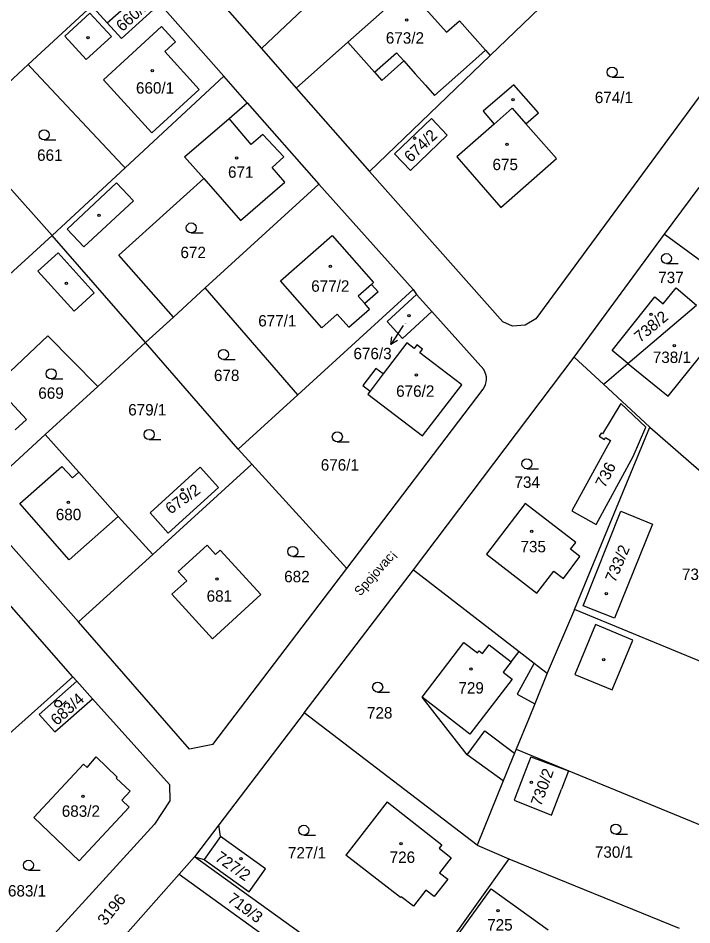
# Model space of a CAD drawing. Extents: x -736345 to -729997, y -1130177 to -1122501.
# Drawn here: x -732965.2 to -732864.8, y -1127809.2 to -1127674.1 of the extents above; entities that cross this region are included whole.
import ezdxf

# ---------------------------------------------------------------- set-up
doc = ezdxf.new("R2010")
doc.units = 0
for name, color, linetype in [('Vrstva 1', 7, 'Continuous'), ('Vrstva 15', 7, 'Continuous'), ('Vrstva 16', 7, 'Continuous'), ('Vrstva 18', 7, 'Continuous'), ('Vrstva 19', 7, 'Continuous'), ('Vrstva 25', 7, 'Continuous'), ('Vrstva 4', 7, 'Continuous')]:
    doc.layers.add(name, color=color, linetype=linetype)

msp = doc.modelspace()

# ---------------------------------------------------------------- linework, layer by layer
at = {"layer": 'Vrstva 1'}
for points in [[(-732928.89, -1127678.63), (-732892.51, -1127644.19)], [(-732894.83, -1127679.66), (-732876.44, -1127661.98)], [(-732942.75, -1127662.83), (-732928.89, -1127678.63)], [(-732963.68, -1127681.02), (-732948.49, -1127666.96)], [(-732951.9, -1127674.81), (-732946.56, -1127670.03)], [(-732916.06, -1127677.68), (-732907.11, -1127669.72)], [(-732907.11, -1127669.72), (-732901.36, -1127676.2)], [(-732944.04, -1127671.98), (-732934.51, -1127682.73)], [(-732953.99, -1127672.5), (-732951.9, -1127674.81)], [(-732944.49, -1127672.38), (-732949.8, -1127677.13)], [(-732901.36, -1127676.2), (-732899.42, -1127674.47)], [(-732899.42, -1127674.47), (-732895.53, -1127678.87)], [(-732949.8, -1127677.13), (-732951.9, -1127674.81)], [(-732928.89, -1127678.63), (-732923.73, -1127684.51)], [(-732923.73, -1127684.51), (-732916.06, -1127677.68)], [(-732912.83, -1127696.97), (-732894.83, -1127679.66)], [(-732895.53, -1127678.87), (-732894.83, -1127679.66)], [(-732963.68, -1127681.02), (-732974.18, -1127690.74)], [(-732963.28, -1127681.45), (-732963.68, -1127681.02)], [(-732949.57, -1127696.04), (-732963.28, -1127681.45)], [(-732934.51, -1127682.73), (-732949.23, -1127696.4)], [(-732931.04, -1127686.69), (-732934.51, -1127682.73)], [(-732861.19, -1127682.44), (-732888.03, -1127718.89)], [(-732891.31, -1127684.02), (-732895.86, -1127687.98)], [(-732887.62, -1127688.21), (-732891.31, -1127684.02)], [(-732923.73, -1127684.51), (-732912.83, -1127696.97)], [(-732933.75, -1127689.04), (-732931.04, -1127686.69)], [(-732931.04, -1127686.69), (-732920.39, -1127698.84)], [(-732895.86, -1127687.98), (-732894.21, -1127689.87)], [(-732889.49, -1127689.85), (-732887.62, -1127688.21)], [(-732930.44, -1127692.91), (-732933.75, -1127689.04)], [(-732909.08, -1127694.34), (-732903.59, -1127689.06)], [(-732903.59, -1127689.06), (-732901.23, -1127691.51)], [(-732960.11, -1127706.51), (-732974.18, -1127690.74)], [(-732894.21, -1127689.87), (-732899.82, -1127694.78)], [(-732884.95, -1127695.02), (-732889.49, -1127689.85)], [(-732928.71, -1127691.44), (-732930.44, -1127692.91)], [(-732925.57, -1127694.78), (-732928.71, -1127691.44)], [(-732901.23, -1127691.51), (-732906.72, -1127696.79)], [(-732927.34, -1127696.33), (-732925.57, -1127694.78)], [(-732906.72, -1127696.79), (-732909.08, -1127694.34)], [(-732899.82, -1127694.78), (-732893.23, -1127702.32)], [(-732893.23, -1127702.32), (-732884.95, -1127695.02)], [(-732949.23, -1127696.4), (-732949.57, -1127696.04)], [(-732925.42, -1127698.52), (-732927.34, -1127696.33)], [(-732960.11, -1127706.51), (-732949.23, -1127696.4)], [(-732892.94, -1127719.34), (-732912.83, -1127696.97)], [(-732950.16, -1127709.44), (-732937.53, -1127698.01)], [(-732937.53, -1127698.01), (-732932.05, -1127704.25)], [(-732920.39, -1127698.84), (-732937.29, -1127714.3)], [(-732932.05, -1127704.25), (-732925.42, -1127698.52)], [(-732906.32, -1127714.56), (-732920.39, -1127698.84)], [(-732868.82, -1127706.3), (-732863.69, -1127699.35)], [(-732960.11, -1127706.51), (-732986.17, -1127730.26)], [(-732946.21, -1127722.45), (-732960.11, -1127706.51)], [(-732926.06, -1127713.22), (-732918.4, -1127706.48)], [(-732918.4, -1127706.48), (-732912.2, -1127713.47)], [(-732882.29, -1127724.63), (-732868.82, -1127706.3)], [(-732868.82, -1127706.3), (-732868.16, -1127706.78)], [(-732868.16, -1127706.78), (-732859.58, -1127713.05)], [(-732942.04, -1127718.64), (-732950.16, -1127709.44)], [(-732919.92, -1127720.23), (-732926.06, -1127713.22)], [(-732912.2, -1127713.47), (-732912.54, -1127713.77)], [(-732912.54, -1127713.77), (-732911.54, -1127714.89)], [(-732942.04, -1127718.64), (-732937.29, -1127714.3)], [(-732923.52, -1127730.26), (-732937.29, -1127714.3)], [(-732914.33, -1127721.88), (-732906.32, -1127714.56)], [(-732911.54, -1127714.89), (-732913.5, -1127716.63)], [(-732905.79, -1127715.29), (-732910.19, -1127719.32)], [(-732906.32, -1127714.56), (-732905.79, -1127715.29)], [(-732903.5, -1127717.8), (-732905.79, -1127715.29)], [(-732869.02, -1127716.66), (-732867.12, -1127714.31)], [(-732867.12, -1127714.31), (-732864.06, -1127716.86)], [(-732912.81, -1127717.48), (-732913.5, -1127716.63)], [(-732876.64, -1127723.63), (-732870.26, -1127715.65)], [(-732870.26, -1127715.65), (-732869.02, -1127716.66)], [(-732915.89, -1127720.17), (-732912.81, -1127717.48)], [(-732907.9, -1127721.84), (-732903.5, -1127717.8)], [(-732903.5, -1127717.8), (-732895.79, -1127726.48)], [(-732874.29, -1127725.55), (-732864.06, -1127716.86)], [(-732946.21, -1127722.45), (-732942.04, -1127718.64)], [(-732917.61, -1127718.2), (-732919.92, -1127720.23)], [(-732915.89, -1127720.17), (-732917.61, -1127718.2)], [(-732910.19, -1127719.32), (-732907.9, -1127721.84)], [(-732891.49, -1127720.01), (-732892.94, -1127719.34)], [(-732888.03, -1127718.89), (-732889.61, -1127719.86)], [(-732889.61, -1127719.86), (-732891.49, -1127720.01)], [(-732960.75, -1127721.45), (-732967.31, -1127727.66)], [(-732953.42, -1127728.89), (-732960.75, -1127721.45)], [(-732923.52, -1127730.26), (-732914.33, -1127721.88)], [(-732946.21, -1127722.45), (-732953.33, -1127728.98)], [(-732932.38, -1127738.34), (-732946.21, -1127722.45)], [(-732907.27, -1127722.51), (-732910.77, -1127727.12)], [(-732906.18, -1127723.34), (-732907.27, -1127722.51)], [(-732905.75, -1127722.78), (-732906.18, -1127723.34)], [(-732904.92, -1127723.42), (-732905.75, -1127722.78)], [(-732868.3, -1127730.44), (-732861.94, -1127722.55)], [(-732906.24, -1127756.33), (-732882.29, -1127724.63)], [(-732905.33, -1127723.98), (-732904.92, -1127723.42)], [(-732899.03, -1127728.76), (-732905.33, -1127723.98)], [(-732882.29, -1127724.63), (-732877.94, -1127728.66)], [(-732874.29, -1127725.55), (-732876.64, -1127723.63)], [(-732877.44, -1127728.23), (-732874.29, -1127725.55)], [(-732874.29, -1127725.55), (-732868.3, -1127730.44)], [(-732911.86, -1127726.29), (-732913.8, -1127728.83)], [(-732910.77, -1127727.12), (-732911.86, -1127726.29)], [(-732904.9, -1127736.34), (-732899.03, -1127728.76)], [(-732877.94, -1127728.66), (-732877.44, -1127728.23)], [(-732877.94, -1127728.66), (-732871.03, -1127735.06)], [(-732953.33, -1127728.98), (-732961.15, -1127736.15)], [(-732953.33, -1127728.98), (-732953.42, -1127728.89)], [(-732916.18, -1127756.13), (-732895.87, -1127729.37)], [(-732913.8, -1127728.83), (-732912.7, -1127729.67)], [(-732912.7, -1127729.67), (-732913.06, -1127730.15)], [(-732913.06, -1127730.15), (-732904.9, -1127736.34)], [(-732966.9, -1127730.66), (-732963.95, -1127733.92)], [(-732932.38, -1127738.34), (-732923.52, -1127730.26)], [(-732875.37, -1127731.54), (-732878.09, -1127736.07)], [(-732871.65, -1127735.06), (-732875.37, -1127731.54)], [(-732963.95, -1127733.92), (-732965.63, -1127735.43)], [(-732882.28, -1127762.25), (-732871.03, -1127735.06)], [(-732873.49, -1127739.44), (-732871.65, -1127735.06)], [(-732871.03, -1127735.06), (-732859.5, -1127745.09)], [(-732972.1, -1127746.18), (-732961.15, -1127736.15)], [(-732961.15, -1127736.15), (-732956.15, -1127741.76)], [(-732878.29, -1127735.96), (-732878.56, -1127736.41)], [(-732878.56, -1127736.41), (-732877.78, -1127736.87)], [(-732878.09, -1127736.07), (-732878.29, -1127735.96)], [(-732877.78, -1127736.87), (-732877.62, -1127736.6)], [(-732877.62, -1127736.6), (-732876.89, -1127737.03)], [(-732877.57, -1127738.27), (-732882.67, -1127747.52)], [(-732876.89, -1127737.03), (-732877.57, -1127738.27)], [(-732930.33, -1127740.59), (-732932.38, -1127738.34)], [(-732879.04, -1127749.58), (-732873.49, -1127739.44)], [(-732930.33, -1127740.59), (-732945.13, -1127754.04)], [(-732916.18, -1127756.13), (-732930.33, -1127740.59)], [(-732956.15, -1127741.76), (-732950.29, -1127748.37)], [(-732945.52, -1127747.84), (-732938.04, -1127741.04)], [(-732938.04, -1127741.04), (-732935.32, -1127744.04)], [(-732935.32, -1127744.04), (-732942.8, -1127750.83)], [(-732956.2, -1127764.08), (-732972.1, -1127746.18)], [(-732889.62, -1127746.42), (-732895.37, -1127753.96)], [(-732882.04, -1127752.24), (-732889.62, -1127746.42)], [(-732882.67, -1127747.52), (-732879.04, -1127749.58)], [(-732875.35, -1127747.58), (-732870.61, -1127749.51), (-732876.3, -1127763.53), (-732880.95, -1127761.69), (-732875.35, -1127747.58)], [(-732950.29, -1127748.37), (-732945.13, -1127754.04)], [(-732942.8, -1127750.83), (-732945.52, -1127747.84)], [(-732937.02, -1127752.63), (-732941.32, -1127756.57)], [(-732935.75, -1127754.01), (-732937.02, -1127752.63)], [(-732882.83, -1127753.23), (-732882.04, -1127752.24)], [(-732945.13, -1127754.04), (-732956.2, -1127764.08)], [(-732935.06, -1127753.38), (-732935.75, -1127754.01)], [(-732929.02, -1127759.98), (-732935.06, -1127753.38)], [(-732895.37, -1127753.96), (-732887.85, -1127759.81)], [(-732883.9, -1127757.63), (-732881.44, -1127754.35)], [(-732881.44, -1127754.35), (-732882.83, -1127753.23)], [(-732957.03, -1127772.27), (-732972.49, -1127754.7)], [(-732941.32, -1127756.57), (-732940.05, -1127757.95)], [(-732936.18, -1127782.36), (-732916.18, -1127756.13)], [(-732922.56, -1127777.61), (-732906.24, -1127756.33)], [(-732906.24, -1127756.33), (-732890.49, -1127768.49)], [(-732887.85, -1127759.81), (-732885.32, -1127756.53)], [(-732885.32, -1127756.53), (-732883.9, -1127757.63)], [(-732940.05, -1127757.95), (-732942.26, -1127759.97)], [(-732942.26, -1127759.97), (-732936.2, -1127766.62)], [(-732936.2, -1127766.62), (-732929.02, -1127759.98)], [(-732882.28, -1127762.25), (-732886.31, -1127771.72)], [(-732861.56, -1127770.77), (-732882.28, -1127762.25)], [(-732939.63, -1127783.03), (-732956.2, -1127764.08)], [(-732904.97, -1127775.32), (-732898.74, -1127767.13)], [(-732898.74, -1127767.13), (-732896.7, -1127768.68)], [(-732895.97, -1127768.81), (-732894.98, -1127767.5)], [(-732894.98, -1127767.5), (-732891.69, -1127770.01)], [(-732896.7, -1127768.68), (-732896.48, -1127768.4)], [(-732896.48, -1127768.4), (-732895.97, -1127768.81)], [(-732891.69, -1127770.01), (-732890.49, -1127768.49)], [(-732890.49, -1127768.49), (-732888.25, -1127770.22)], [(-732888.25, -1127770.22), (-732886.31, -1127771.72)], [(-732886.31, -1127771.72), (-732888.18, -1127776.29)], [(-732974.14, -1127787.54), (-732957.03, -1127772.27)], [(-732956.45, -1127772.92), (-732962.04, -1127777.88)], [(-732957.03, -1127772.27), (-732956.45, -1127772.92)], [(-732954.11, -1127775.53), (-732956.45, -1127772.92)], [(-732959.72, -1127780.48), (-732954.11, -1127775.53)], [(-732954.11, -1127775.53), (-732942.64, -1127788.3)], [(-732898.26, -1127783.87), (-732904.97, -1127775.32)], [(-732888.18, -1127776.29), (-732889.03, -1127778.38)], [(-732962.04, -1127777.88), (-732959.72, -1127780.48)], [(-732922.56, -1127777.61), (-732935.25, -1127794.31)], [(-732896.79, -1127797.34), (-732922.56, -1127777.61)], [(-732889.03, -1127778.38), (-732890.94, -1127783.03)], [(-732936.18, -1127782.36), (-732939.63, -1127783.03)], [(-732954.89, -1127785.8), (-732953.53, -1127784.21)], [(-732953.53, -1127784.21), (-732950.43, -1127787.2)], [(-732892.88, -1127787.79), (-732898.26, -1127783.87)], [(-732891.18, -1127783.62), (-732892.88, -1127787.79)], [(-732890.94, -1127783.03), (-732891.18, -1127783.62)], [(-732890.94, -1127783.03), (-732854.5, -1127798.04)], [(-732888.79, -1127784.19), (-732889.48, -1127785.99)], [(-732888.79, -1127784.19), (-732883.16, -1127786.27)], [(-732962.86, -1127793.23), (-732955.45, -1127785.27)], [(-732955.45, -1127785.27), (-732954.89, -1127785.8)], [(-732889.82, -1127786.87), (-732891.26, -1127790.63)], [(-732889.48, -1127785.99), (-732889.82, -1127786.87)], [(-732883.16, -1127786.27), (-732884.21, -1127789.02)], [(-732950.43, -1127787.2), (-732950.57, -1127787.36)], [(-732950.57, -1127787.36), (-732948.5, -1127789.31)], [(-732892.88, -1127787.79), (-732896.79, -1127797.34)], [(-732948.5, -1127789.31), (-732949.74, -1127790.63)], [(-732942.64, -1127788.3), (-732942.55, -1127790.77)], [(-732885.69, -1127792.89), (-732884.21, -1127789.02)], [(-732949.74, -1127790.63), (-732948.62, -1127791.68)], [(-732942.55, -1127790.77), (-732944.88, -1127794.25)], [(-732910.19, -1127790.9), (-732916.33, -1127798.84)], [(-732910.19, -1127790.9), (-732902.03, -1127797.3)], [(-732891.26, -1127790.63), (-732885.69, -1127792.89)], [(-732948.62, -1127791.68), (-732956.07, -1127799.69)], [(-732956.07, -1127799.69), (-732962.86, -1127793.23)], [(-732944.88, -1127794.25), (-732965.44, -1127816.79)], [(-732935.25, -1127794.31), (-732938.88, -1127799.08)], [(-732935.03, -1127796.08), (-732935.25, -1127794.31)], [(-732928.31, -1127800.9), (-732935.03, -1127796.08)], [(-732902.03, -1127797.3), (-732902.43, -1127797.81)], [(-732896.79, -1127797.34), (-732892.04, -1127799.4)], [(-732938.88, -1127799.08), (-732941.2, -1127801.7)], [(-732938.88, -1127799.08), (-732937.48, -1127799.48)], [(-732921.85, -1127811.35), (-732938.88, -1127799.08)], [(-732908.18, -1127805.17), (-732916.33, -1127798.84)], [(-732902.43, -1127797.81), (-732900.62, -1127799.24)], [(-732937.48, -1127799.48), (-732930.77, -1127804.31)], [(-732892.04, -1127799.4), (-732906.51, -1127819.68)], [(-732900.62, -1127799.24), (-732902.37, -1127801.48)], [(-732892.04, -1127799.4), (-732866.64, -1127809.75)], [(-732956.03, -1127818.45), (-732941.2, -1127801.7)], [(-732941.2, -1127801.7), (-732925.77, -1127812.82)], [(-732930.77, -1127804.31), (-732928.31, -1127800.9)], [(-732902.37, -1127801.48), (-732901.15, -1127802.44)], [(-732901.15, -1127802.44), (-732903.19, -1127805.02)], [(-732904.4, -1127804.07), (-732906.26, -1127806.46)], [(-732903.19, -1127805.02), (-732904.4, -1127804.07)], [(-732900.08, -1127811.38), (-732894.68, -1127803.86)], [(-732894.68, -1127803.86), (-732886.2, -1127809.96)], [(-732908.08, -1127805.04), (-732908.18, -1127805.17)], [(-732906.26, -1127806.46), (-732908.08, -1127805.04)]]:
    msp.add_lwpolyline(points, dxfattribs=at)
msp.add_arc((-732897.929, -1127727.867), 2.55, 323.87802, 32.961, dxfattribs=at)
at = {"layer": 'Vrstva 16'}
msp.add_lwpolyline([(-732907.79, -1127719.9), (-732907.98, -1127720.2)], dxfattribs=at)
at = {"layer": 'Vrstva 25'}
for points in [[(-732876.66, -1127682.9), (-732874.91, -1127682.9)], [(-732961.32, -1127692.24), (-732959.57, -1127692.24)], [(-732939.38, -1127706.11), (-732937.63, -1127706.11)], [(-732868.56, -1127710.68), (-732866.81, -1127710.68)], [(-732907.98, -1127720.2), (-732909.622, -1127722.71)], [(-732908.656, -1127722.147), (-732909.622, -1127722.71), (-732909.493, -1127721.599)], [(-732934.59, -1127724.96), (-732932.84, -1127724.96)], [(-732960.27, -1127727.86), (-732958.52, -1127727.86)], [(-732945.65, -1127736.89), (-732943.9, -1127736.89)], [(-732917.61, -1127737.24), (-732915.86, -1127737.24)], [(-732889.35, -1127741.26), (-732887.6, -1127741.26)], [(-732924.25, -1127754.34), (-732922.5, -1127754.34)], [(-732911.6, -1127774.54), (-732909.85, -1127774.54)], [(-732958.89, -1127776.65), (-732958.021, -1127775.862)], [(-732922.62, -1127795.88), (-732920.87, -1127795.88)], [(-732876.11, -1127795.73), (-732874.36, -1127795.73)], [(-732963.65, -1127801.1), (-732961.9, -1127801.1)]]:
    msp.add_lwpolyline(points, dxfattribs=at)
for centre, radius in [((-732907.27, -1127674.37), 0.175), ((-732954.77, -1127677.02), 0.175), ((-732876.66, -1127682.15), 0.75), ((-732945.2, -1127681.9), 0.175), ((-732891.42, -1127686.25), 0.175), ((-732961.32, -1127691.49), 0.75), ((-732906.09, -1127691.98), 0.175), ((-732892.3, -1127692.92), 0.175), ((-732932.62, -1127694.93), 0.175), ((-732953.13, -1127703.49), 0.175), ((-732939.38, -1127705.36), 0.75), ((-732868.56, -1127709.93), 0.75), ((-732918.65, -1127711.07), 0.175), ((-732957.99, -1127713.62), 0.175), ((-732906.93, -1127718.42), 0.175), ((-732870.84, -1127718.24), 0.175), ((-732867.4, -1127722.9), 0.175), ((-732934.59, -1127724.21), 0.75), ((-732960.27, -1127727.11), 0.75), ((-732905.83, -1127727.27), 0.175), ((-732945.65, -1127736.14), 0.75), ((-732917.61, -1127736.49), 0.75), ((-732889.35, -1127740.51), 0.75), ((-732940.69, -1127744.39), 0.175), ((-732957.69, -1127746.26), 0.175), ((-732888.64, -1127750.6), 0.175), ((-732924.25, -1127753.59), 0.75), ((-732935.56, -1127757.69), 0.175), ((-732877.53, -1127759.86), 0.175), ((-732877.89, -1127769.73), 0.175), ((-732897.69, -1127771.1), 0.175), ((-732911.6, -1127773.79), 0.75), ((-732959.227, -1127776.278), 0.502), ((-732888.67, -1127788.01), 0.175), ((-732955.53, -1127790.08), 0.175), ((-732922.62, -1127795.13), 0.75), ((-732876.11, -1127794.98), 0.75), ((-732908.11, -1127797.12), 0.175), ((-732963.65, -1127800.35), 0.75), ((-732931.97, -1127799.39), 0.175), ((-732893.66, -1127807.14), 0.175)]:
    msp.add_circle(centre, radius, dxfattribs=at)
at = {"layer": 'Vrstva 4'}
for points in [[(-732954.48, -1127673.33), (-732958.24, -1127676.78)], [(-732951.29, -1127676.84), (-732954.48, -1127673.33)], [(-732943.8, -1127675.33), (-732952.48, -1127683.28)], [(-732941.75, -1127677.62), (-732943.8, -1127675.33)], [(-732958.24, -1127676.78), (-732955.04, -1127680.27)], [(-732955.04, -1127680.27), (-732951.29, -1127676.84)], [(-732943.32, -1127679.05), (-732941.75, -1127677.62)], [(-732916.06, -1127677.68), (-732912.07, -1127682.16)], [(-732938.18, -1127684.73), (-732943.32, -1127679.05)], [(-732912.07, -1127682.16), (-732908.78, -1127679.24)], [(-732908.78, -1127679.24), (-732907.7, -1127680.47)], [(-732897.46, -1127680.58), (-732895.53, -1127678.87)], [(-732910.98, -1127683.39), (-732907.7, -1127680.47)], [(-732907.7, -1127680.47), (-732906.01, -1127682.37)], [(-732903.12, -1127685.62), (-732897.46, -1127680.58)], [(-732912.07, -1127682.16), (-732910.98, -1127683.39)], [(-732906.01, -1127682.37), (-732904.47, -1127684.09)], [(-732952.48, -1127683.28), (-732945.26, -1127691.18)], [(-732904.47, -1127684.09), (-732903.12, -1127685.62)], [(-732945.26, -1127691.18), (-732938.18, -1127684.73)], [(-732894.21, -1127689.87), (-732891.53, -1127687.53)], [(-732891.53, -1127687.53), (-732889.49, -1127689.85)], [(-732940.37, -1127694.78), (-732933.75, -1127689.04)], [(-732937.53, -1127698.01), (-732940.37, -1127694.78)], [(-732957.87, -1127705.53), (-732950.52, -1127698.64)], [(-732950.52, -1127698.64), (-732947.97, -1127701.33)], [(-732947.97, -1127701.33), (-732955.37, -1127708.2)], [(-732955.37, -1127708.2), (-732957.87, -1127705.53)], [(-732959.23, -1127709.07), (-732962.24, -1127711.79)], [(-732953.84, -1127715.03), (-732959.23, -1127709.07)], [(-732962.24, -1127711.79), (-732956.85, -1127717.75)], [(-732912.54, -1127713.77), (-732914.5, -1127715.51)], [(-732956.85, -1127717.75), (-732953.84, -1127715.03)], [(-732914.5, -1127715.51), (-732913.5, -1127716.63)], [(-732910.77, -1127727.12), (-732912.7, -1127729.67)], [(-732964.93, -1127746.45), (-732958.65, -1127740.9)], [(-732958.65, -1127740.9), (-732957.1, -1127742.61)], [(-732957.1, -1127742.61), (-732956.15, -1127741.76)], [(-732957.6, -1127754.84), (-732964.93, -1127746.45)], [(-732950.29, -1127748.37), (-732957.6, -1127754.84)], [(-732879.14, -1127764.46), (-732882.22, -1127771.92)], [(-732873.55, -1127766.79), (-732879.14, -1127764.46)], [(-732876.63, -1127774.18), (-732873.55, -1127766.79)], [(-732891.69, -1127770.01), (-732892.89, -1127771.55)], [(-732888.25, -1127770.22), (-732890.8, -1127774.84)], [(-732892.89, -1127771.55), (-732891.55, -1127772.59)], [(-732882.22, -1127771.92), (-732876.63, -1127774.18)], [(-732891.55, -1127772.59), (-732897.88, -1127780.8)], [(-732897.88, -1127780.8), (-732904.97, -1127775.32)], [(-732890.8, -1127774.84), (-732888.18, -1127776.29)], [(-732898.26, -1127783.87), (-732895.61, -1127780.3)], [(-732895.61, -1127780.3), (-732891.18, -1127783.62)], [(-732935.03, -1127796.08), (-732937.48, -1127799.48)]]:
    msp.add_lwpolyline(points, dxfattribs=at)

# ---------------------------------------------------------------- texts
at = {"layer": 'Vrstva 15'}
msp.add_text('Spojovac¡', height=1.4, rotation=48.60039, dxfattribs=at).set_placement((-732914.187, -1127760.318))
at = {"layer": 'Vrstva 16'}
msp.add_text('676/3', height=1.7, dxfattribs=at).set_placement((-732915.206, -1127724.93))
at = {"layer": 'Vrstva 18'}
for s, p in [('674/1', (-732879.23, -1127686.76)), ('661', (-732962.36, -1127695.36)), ('672', (-732940.99, -1127709.86)), ('737', (-732869.78, -1127713.59)), ('678', (-732936, -1127728.18)), ('669', (-732962.18, -1127730.82)), ('679/1', (-732948.778, -1127733.31)), ('676/1', (-732920.08, -1127741.53)), ('734', (-732891.2, -1127744.1)), ('682', (-732925.53, -1127758.17)), ('733/1', (-732866.238, -1127757.83)), ('728', (-732913.19, -1127778.48)), ('727/1', (-732924.97, -1127799.34)), ('730/1', (-732879.22, -1127799.23)), ('683/1', (-732966.7, -1127805.01))]:
    msp.add_text(s, height=1.7, dxfattribs=at).set_placement(p)
for s, rotation, p in [('736', 63.40051, (-732877.725, -1127744.22)), ('683/4', 42.20034, (-732959.397, -1127779.618)), ('719/3', 323.60258, (-732934.111, -1127805.688)), ('3196', 51.30041, (-732952.191, -1127809.449))]:
    msp.add_text(s, height=1.7, rotation=rotation, dxfattribs=at).set_placement(p)
at = {"layer": 'Vrstva 19'}
for s, rotation, p in [('660/2', 42.20034, (-732949.647, -1127676.188)), ('674/2', 44.00035, (-732906.656, -1127695.688)), ('738/2', 39.80032, (-732872.495, -1127722.519)), ('679/2', 36.00029, (-732942.456, -1127748.105)), ('733/2', 66.80053, (-732876.204, -1127758.315)), ('730/2', 70.10056, (-732887.249, -1127791.664)), ('727/2', 325.00259, (-732935.972, -1127799.531))]:
    msp.add_text(s, height=1.7, rotation=rotation, dxfattribs=at).set_placement(p)
for s, height, p in [('673/2', 1.7, (-732910.38, -1127677.89)), ('660/1', 1.7, (-732947.62, -1127685.34)), ('675', 1.7, (-732894.48, -1127696.75)), ('671', 1.7, (-732933.9, -1127697.88)), ('677/2', 1.7, (-732921.5, -1127714.87)), ('677/1', 1.7, (-732929.4, -1127720.05)), ('676/3', 0.1, (-732907.59, -1127719.7)), ('738/1', 1.7, (-732870.59, -1127725.49)), ('676/2', 1.7, (-732908.84, -1127730.53)), ('680', 1.7, (-732959.57, -1127748.92)), ('735', 1.7, (-732890.31, -1127753.71)), ('681', 1.7, (-732937.09, -1127761.07)), ('729', 1.7, (-732899.56, -1127774.76)), ('683/2', 1.7, (-732958.68, -1127793.13)), ('726', 1.7, (-732909.81, -1127800)), ('725', 1.7, (-732895.27, -1127810.08))]:
    msp.add_text(s, height=height, dxfattribs=at).set_placement(p)

doc.saveas('drawing.dxf')
